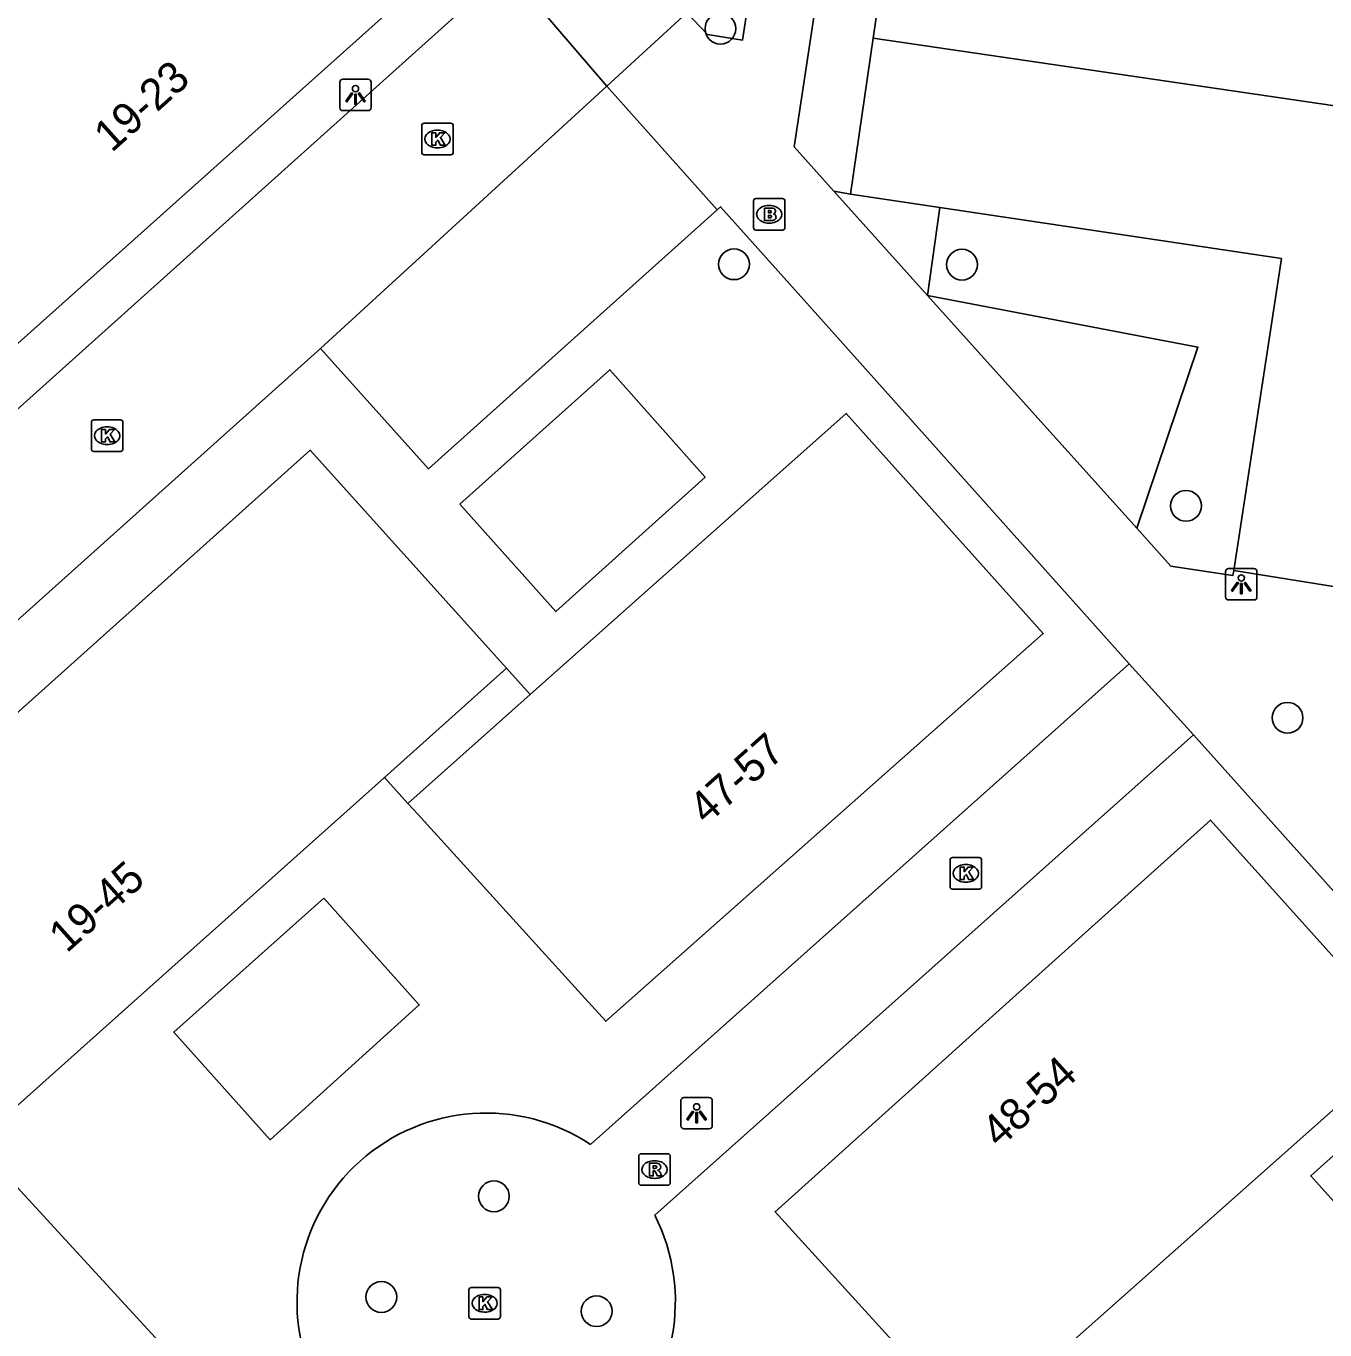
# Model space of a CAD drawing. Extents: x 162172 to 163187, y 382874 to 383684.
# Drawn here: x 162574.8 to 162616.09, y 383239.45 to 383280.9 of the extents above; entities that cross this region are included whole.
import ezdxf

# ---------------------------------------------------------------- set-up
doc = ezdxf.new("R2010")
doc.units = 0
for name, color, linetype in [('IMGEO_Boom', 7, 'Continuous'), ('IMGEO_Brandkraan', 7, 'Continuous'), ('IMGEO_Haag', 7, 'Continuous'), ('IMGEO_Hek', 7, 'Continuous'), ('IMGEO_Kolk', 7, 'Continuous'), ('IMGEO_Lichtpunt', 7, 'Continuous'), ('IMGEO_Pand', 7, 'Continuous'), ('IMGEO_Pand_nummerreeks', 7, 'Continuous'), ('IMGEO_Pand_overbouw', 7, 'Continuous'), ('IMGEO_Parkeervlak_open', 7, 'Continuous'), ('IMGEO_Rijbaan_lokaal_open', 7, 'Continuous'), ('IMGEO_Rioolput', 7, 'Continuous'), ('IMGEO_Voetpad_open', 7, 'Continuous')]:
    doc.layers.add(name, color=color, linetype=linetype)

msp = doc.modelspace()

# ---------------------------------------------------------------- linework, layer by layer
at = {"layer": 'IMGEO_Boom'}
for centre in [(162596.872, 383280.815), (162597.304, 383273.325), (162604.552, 383273.313), (162611.674, 383265.647), (162614.903, 383258.909), (162589.671, 383243.7), (162586.093, 383240.5), (162592.937, 383240.048)]:
    msp.add_circle(centre, 0.489, dxfattribs=at)
at = {"layer": 'IMGEO_Brandkraan'}
for p, q in [((162597.923, 383274.487), (162597.923, 383275.339)), ((162597.998, 383275.413), (162598.85, 383275.413)), ((162598.411, 383275.193), (162598.436, 383275.193)), ((162598.924, 383275.339), (162598.924, 383274.487)), ((162598.434, 383274.633), (162598.409, 383274.633)), ((162598.85, 383274.413), (162597.998, 383274.413))]:
    msp.add_line(p, q, dxfattribs=at)
for points in [[(162597.923, 383274.487), (162597.923, 383275.339)], [(162597.998, 383275.413), (162598.85, 383275.413)], [(162598.271, 383275.113), (162598.271, 383274.713), (162598.484, 383274.713)], [(162598.502, 383275.113), (162598.271, 383275.113)], [(162598.924, 383275.339), (162598.924, 383274.487)], [(162598.45, 383275.032), (162598.396, 383275.032), (162598.396, 383274.956)], [(162598.396, 383274.956), (162598.449, 383274.956)], [(162598.458, 383274.88), (162598.396, 383274.88), (162598.396, 383274.799)], [(162598.396, 383274.799), (162598.458, 383274.799)], [(162598.85, 383274.413), (162597.998, 383274.413)]]:
    msp.add_lwpolyline(points, dxfattribs=at)
for centre, radius, start, end in [((162598, 383275.337), 0.0765, 91.552, 178.448), ((162598, 383275.337), 0.0765, 91.552, 178.448), ((162598.506, 383274.968), 0.145, 59.4692, 91.5367), ((162598.531, 383275.015), 0.0922, 285.5137, 58.1501), ((162598.848, 383275.337), 0.0765, 1.552, 88.448), ((162598.848, 383275.337), 0.0765, 1.552, 88.448), ((162598.451, 383274.994), 0.0379, 267.8285, 90.9355), ((162598.459, 383274.839), 0.0404, 269.8759, 90.5077), ((162598.49, 383274.964), 0.251, 268.6676, 293.5347), ((162598.536, 383274.823), 0.105, 301.3115, 78.989), ((162598, 383274.489), 0.0765, 181.552, 268.448), ((162598, 383274.489), 0.0765, 181.552, 268.448), ((162598.848, 383274.489), 0.0765, 271.552, 358.448), ((162598.848, 383274.489), 0.0765, 271.552, 358.448)]:
    msp.add_arc(centre, radius, start, end, dxfattribs=at)
for centre, major_axis, ratio, start_param, end_param in [((162598.41, 383274.913), (-0.387, 0.002), 0.722429, 4.712389, 7.853982), ((162598.435, 383274.913), (-0.39, 0.002), 0.717154, 1.570796, 4.712389)]:
    msp.add_ellipse(centre, major_axis=major_axis, ratio=ratio, start_param=start_param, end_param=end_param, dxfattribs=at)
at = {"layer": 'IMGEO_Haag'}
msp.add_lwpolyline([(162603.461, 383272.333), (162612.051, 383270.685), (162610.112, 383264.932)], dxfattribs=at)
at = {"layer": 'IMGEO_Hek'}
msp.add_lwpolyline([(162603.461, 383272.333), (162612.051, 383270.685), (162610.112, 383264.932)], dxfattribs=at)
at = {"layer": 'IMGEO_Kolk'}
for p, q in [((162587.377, 383276.88), (162587.377, 383277.732)), ((162587.452, 383277.806), (162588.304, 383277.806)), ((162587.865, 383277.586), (162587.89, 383277.586)), ((162588.378, 383277.732), (162588.378, 383276.88)), ((162588.304, 383276.806), (162587.452, 383276.806)), ((162587.888, 383277.026), (162587.863, 383277.026)), ((162576.875, 383267.45), (162576.875, 383268.302)), ((162576.95, 383268.376), (162577.802, 383268.376)), ((162577.363, 383268.156), (162577.388, 383268.156)), ((162577.876, 383268.302), (162577.876, 383267.45)), ((162577.386, 383267.596), (162577.361, 383267.596)), ((162577.802, 383267.376), (162576.95, 383267.376)), ((162604.173, 383253.539), (162604.173, 383254.391)), ((162604.248, 383254.465), (162605.1, 383254.465)), ((162605.174, 383254.391), (162605.174, 383253.539)), ((162604.661, 383254.245), (162604.686, 383254.245)), ((162604.684, 383253.685), (162604.659, 383253.685)), ((162605.1, 383253.465), (162604.248, 383253.465)), ((162588.877, 383239.874), (162588.877, 383240.726)), ((162588.952, 383240.8), (162589.804, 383240.8)), ((162589.878, 383240.726), (162589.878, 383239.874)), ((162589.365, 383240.58), (162589.39, 383240.58)), ((162589.388, 383240.02), (162589.363, 383240.02)), ((162589.804, 383239.8), (162588.952, 383239.8))]:
    msp.add_line(p, q, dxfattribs=at)
for points in [[(162587.377, 383276.88), (162587.377, 383277.732)], [(162587.452, 383277.806), (162588.304, 383277.806)], [(162588.378, 383277.732), (162588.378, 383276.88)], [(162587.698, 383277.506), (162587.821, 383277.506), (162587.821, 383277.355), (162587.951, 383277.506), (162588.115, 383277.506), (162587.969, 383277.355), (162588.122, 383277.106), (162587.97, 383277.106), (162587.885, 383277.27), (162587.821, 383277.203), (162587.821, 383277.106), (162587.698, 383277.106), (162587.698, 383277.506)], [(162588.304, 383276.806), (162587.452, 383276.806)], [(162576.875, 383267.45), (162576.875, 383268.302)], [(162576.95, 383268.376), (162577.802, 383268.376)], [(162577.196, 383268.076), (162577.319, 383268.076), (162577.319, 383267.925), (162577.449, 383268.076), (162577.613, 383268.076), (162577.467, 383267.925), (162577.62, 383267.676), (162577.468, 383267.676), (162577.383, 383267.84), (162577.319, 383267.773), (162577.319, 383267.676), (162577.196, 383267.676), (162577.196, 383268.076)], [(162577.876, 383268.302), (162577.876, 383267.45)], [(162577.802, 383267.376), (162576.95, 383267.376)], [(162604.173, 383253.539), (162604.173, 383254.391)], [(162604.248, 383254.465), (162605.1, 383254.465)], [(162605.174, 383254.391), (162605.174, 383253.539)], [(162604.494, 383254.165), (162604.617, 383254.165), (162604.617, 383254.014), (162604.747, 383254.165), (162604.911, 383254.165), (162604.765, 383254.014), (162604.918, 383253.765), (162604.766, 383253.765), (162604.681, 383253.929), (162604.617, 383253.862), (162604.617, 383253.765), (162604.494, 383253.765), (162604.494, 383254.165)], [(162605.1, 383253.465), (162604.248, 383253.465)], [(162588.877, 383239.874), (162588.877, 383240.726)], [(162588.952, 383240.8), (162589.804, 383240.8)], [(162589.878, 383240.726), (162589.878, 383239.874)], [(162589.198, 383240.5), (162589.321, 383240.5), (162589.321, 383240.349), (162589.451, 383240.5), (162589.615, 383240.5), (162589.469, 383240.349), (162589.622, 383240.1), (162589.47, 383240.1), (162589.385, 383240.264), (162589.321, 383240.197), (162589.321, 383240.1), (162589.198, 383240.1), (162589.198, 383240.5)], [(162589.804, 383239.8), (162588.952, 383239.8)]]:
    msp.add_lwpolyline(points, dxfattribs=at)
for centre, start, end in [((162587.454, 383277.73), 91.552, 178.448), ((162587.454, 383277.73), 91.552, 178.448), ((162588.302, 383277.73), 1.552, 88.448), ((162588.302, 383277.73), 1.552, 88.448), ((162587.454, 383276.882), 181.552, 268.448), ((162587.454, 383276.882), 181.552, 268.448), ((162588.302, 383276.882), 271.552, 358.448), ((162588.302, 383276.882), 271.552, 358.448), ((162576.952, 383268.3), 91.552, 178.448), ((162576.952, 383268.3), 91.552, 178.448), ((162577.8, 383268.3), 1.552, 88.448), ((162577.8, 383268.3), 1.552, 88.448), ((162576.952, 383267.452), 181.552, 268.448), ((162576.952, 383267.452), 181.552, 268.448), ((162577.8, 383267.452), 271.552, 358.448), ((162577.8, 383267.452), 271.552, 358.448), ((162604.25, 383254.389), 91.552, 178.448), ((162604.25, 383254.389), 91.552, 178.448), ((162605.098, 383254.389), 1.552, 88.448), ((162605.098, 383254.389), 1.552, 88.448), ((162604.25, 383253.541), 181.552, 268.448), ((162604.25, 383253.541), 181.552, 268.448), ((162605.098, 383253.541), 271.552, 358.448), ((162605.098, 383253.541), 271.552, 358.448), ((162588.954, 383240.724), 91.552, 178.448), ((162588.954, 383240.724), 91.552, 178.448), ((162589.802, 383240.724), 1.552, 88.448), ((162589.802, 383240.724), 1.552, 88.448), ((162588.954, 383239.876), 181.552, 268.448), ((162588.954, 383239.876), 181.552, 268.448), ((162589.802, 383239.876), 271.552, 358.448), ((162589.802, 383239.876), 271.552, 358.448)]:
    msp.add_arc(centre, 0.0765, start, end, dxfattribs=at)
for centre, major_axis, ratio, start_param, end_param in [((162587.864, 383277.306), (-0.387, 0.002), 0.722429, 4.712389, 7.853982), ((162587.889, 383277.306), (-0.39, 0.002), 0.717154, 1.570796, 4.712389), ((162577.362, 383267.876), (-0.387, 0.002), 0.722429, 4.712389, 7.853982), ((162577.387, 383267.876), (-0.39, 0.002), 0.717154, 1.570796, 4.712389), ((162604.66, 383253.965), (-0.387, 0.002), 0.722429, 4.712389, 7.853982), ((162604.685, 383253.965), (-0.39, 0.002), 0.717154, 1.570796, 4.712389), ((162589.364, 383240.3), (-0.387, 0.002), 0.722429, 4.712389, 7.853982), ((162589.389, 383240.3), (-0.39, 0.002), 0.717154, 1.570796, 4.712389)]:
    msp.add_ellipse(centre, major_axis=major_axis, ratio=ratio, start_param=start_param, end_param=end_param, dxfattribs=at)
at = {"layer": 'IMGEO_Lichtpunt'}
for p, q in [((162585.674, 383279.207), (162584.866, 383279.207)), ((162585.674, 383279.207), (162584.866, 383279.207)), ((162584.772, 383279.112), (162584.772, 383278.305)), ((162584.772, 383279.112), (162584.772, 383278.305)), ((162585.768, 383278.305), (162585.768, 383279.112)), ((162585.768, 383278.305), (162585.768, 383279.112)), ((162584.866, 383278.211), (162585.674, 383278.211)), ((162584.866, 383278.211), (162585.674, 383278.211)), ((162612.932, 383263.557), (162612.932, 383262.75)), ((162612.932, 383263.557), (162612.932, 383262.75)), ((162613.834, 383263.652), (162613.026, 383263.652)), ((162613.834, 383263.652), (162613.026, 383263.652)), ((162613.928, 383262.75), (162613.928, 383263.557)), ((162613.928, 383262.75), (162613.928, 383263.557)), ((162613.026, 383262.656), (162613.834, 383262.656)), ((162613.026, 383262.656), (162613.834, 383262.656)), ((162595.616, 383246.746), (162595.616, 383245.939)), ((162595.616, 383246.746), (162595.616, 383245.939)), ((162596.518, 383246.841), (162595.71, 383246.841)), ((162596.518, 383246.841), (162595.71, 383246.841)), ((162596.612, 383245.939), (162596.612, 383246.746)), ((162596.612, 383245.939), (162596.612, 383246.746)), ((162595.71, 383245.845), (162596.518, 383245.845)), ((162595.71, 383245.845), (162596.518, 383245.845))]:
    msp.add_line(p, q, dxfattribs=at)
for points in [[(162585.146, 383278.776), (162585.185, 383278.748), (162584.997, 383278.486), (162584.959, 383278.513), (162585.146, 383278.776)], [(162585.248, 383278.728), (162585.295, 383278.728), (162585.295, 383278.406), (162585.248, 383278.406), (162585.248, 383278.728)], [(162585.358, 383278.748), (162585.396, 383278.775), (162585.583, 383278.513), (162585.544, 383278.485), (162585.358, 383278.748)], [(162613.306, 383263.221), (162613.345, 383263.193), (162613.157, 383262.931), (162613.119, 383262.958), (162613.306, 383263.221)], [(162613.408, 383263.173), (162613.455, 383263.173), (162613.455, 383262.851), (162613.408, 383262.851), (162613.408, 383263.173)], [(162613.518, 383263.193), (162613.556, 383263.22), (162613.743, 383262.958), (162613.704, 383262.93), (162613.518, 383263.193)], [(162595.99, 383246.41), (162596.029, 383246.382), (162595.841, 383246.12), (162595.803, 383246.147), (162595.99, 383246.41)], [(162596.092, 383246.362), (162596.139, 383246.362), (162596.139, 383246.04), (162596.092, 383246.04), (162596.092, 383246.362)], [(162596.202, 383246.382), (162596.24, 383246.409), (162596.427, 383246.147), (162596.388, 383246.119), (162596.202, 383246.382)]]:
    msp.add_lwpolyline(points, dxfattribs=at)
for centre in [(162585.271, 383278.91), (162613.431, 383263.355), (162596.115, 383246.544)]:
    msp.add_circle(centre, 0.0994, dxfattribs=at)
for centre, start, end in [((162584.866, 383279.112), 90, 180), ((162584.866, 383279.112), 90, 180), ((162585.674, 383279.112), 0, 90), ((162585.674, 383279.112), 0, 90), ((162584.866, 383278.305), 180, 270), ((162584.866, 383278.305), 180, 270), ((162585.674, 383278.305), 270, 0), ((162585.674, 383278.305), 270, 360), ((162613.026, 383263.557), 90, 180), ((162613.026, 383263.557), 90, 180), ((162613.834, 383263.557), 0, 90), ((162613.834, 383263.557), 0, 90), ((162613.026, 383262.75), 180, 270), ((162613.026, 383262.75), 180, 270), ((162613.834, 383262.75), 270, 0), ((162613.834, 383262.75), 270, 360), ((162595.71, 383246.746), 90, 180), ((162595.71, 383246.746), 90, 180), ((162596.518, 383246.746), 0, 90), ((162596.518, 383246.746), 0, 90), ((162595.71, 383245.939), 180, 270), ((162595.71, 383245.939), 180, 270), ((162596.518, 383245.939), 270, 0), ((162596.518, 383245.939), 270, 360)]:
    msp.add_arc(centre, 0.0946, start, end, dxfattribs=at)
at = {"layer": 'IMGEO_Pand'}
for points in [[(162567.257, 383278.304), (162566.963, 383278.631), (162580.781, 383291.044), (162588.008, 383282.863), (162574.242, 383270.538), (162567.257, 383278.304)], [(162588.583, 383265.697), (162593.355, 383269.972), (162594.954, 383268.172), (162596.385, 383266.562), (162591.64, 383262.286), (162588.583, 383265.697)], [(162592.558, 383250), (162587.248, 383255.85), (162586.94, 383256.189), (162590.824, 383259.645), (162600.872, 383268.587), (162607.134, 383261.585), (162594.061, 383250), (162593.228, 383249.262), (162592.558, 383250)], [(162590.071, 383260.483), (162589.878, 383260.698), (162583.833, 383267.421), (162564.396, 383250), (162563.285, 383249.004), (162569.234, 383242.371), (162569.485, 383242.091), (162573.21, 383245.419), (162578.337, 383250), (162586.19, 383257.016), (162590.071, 383260.483)], [(162615.906, 383244.052), (162621.888, 383237.399), (162635.901, 383250), (162642.397, 383255.842), (162636.224, 383262.78), (162621.949, 383250), (162615.638, 383244.35), (162615.906, 383244.052)], [(162618.517, 383248.913), (162617.541, 383250), (162612.456, 383255.66), (162606.162, 383250), (162598.611, 383243.209), (162604.667, 383236.552), (162604.912, 383236.283), (162618.793, 383248.606), (162618.517, 383248.913)], [(162584.259, 383253.177), (162587.105, 383250), (162587.298, 383249.784), (162582.553, 383245.5), (162579.492, 383248.918), (162580.703, 383250), (162584.259, 383253.177)], [(162580.332, 383237.652), (162566.438, 383225.228), (162560.112, 383232.206), (162563.805, 383235.507), (162570.235, 383241.255), (162573.968, 383244.592), (162574.276, 383244.256), (162580.332, 383237.652)]]:
    msp.add_lwpolyline(points, dxfattribs=at)
at = {"layer": 'IMGEO_Pand_overbouw'}
msp.add_lwpolyline([(162590.824, 383259.645), (162590.071, 383260.483), (162586.19, 383257.016), (162586.94, 383256.189)], close=True, dxfattribs=at)
at = {"layer": 'IMGEO_Parkeervlak_open'}
for points in [[(162601.01, 383275.557), (162601.729, 383280.508)], [(162584.159, 383270.649), (162587.597, 383266.825), (162596.764, 383275.056)], [(162613.191, 383263.595), (162614.709, 383273.505), (162603.851, 383275.131)]]:
    msp.add_lwpolyline(points, dxfattribs=at)
at = {"layer": 'IMGEO_Rijbaan_lokaal_open'}
for points in [[(162601.729, 383280.508), (162602.367, 383284.899)], [(162590.084, 383282.693), (162573.458, 383267.763)], [(162593.262, 383278.989), (162590.084, 383282.693)], [(162593.262, 383278.989), (162595.806, 383281.315)], [(162618.078, 383262.806), (162619.605, 383272.772), (162625.341, 383271.913), (162626.094, 383276.944), (162601.729, 383280.508)], [(162584.159, 383270.649), (162593.262, 383278.989)], [(162559.881, 383248.889), (162561.121, 383250), (162584.159, 383270.649)]]:
    msp.add_lwpolyline(points, dxfattribs=at)
at = {"layer": 'IMGEO_Rioolput'}
for p, q in [((162594.277, 383244.125), (162594.277, 383244.977)), ((162594.352, 383245.051), (162595.204, 383245.051)), ((162594.765, 383244.831), (162594.79, 383244.831)), ((162595.278, 383244.977), (162595.278, 383244.125)), ((162595.204, 383244.051), (162594.352, 383244.051)), ((162594.788, 383244.271), (162594.763, 383244.271))]:
    msp.add_line(p, q, dxfattribs=at)
for points in [[(162594.277, 383244.125), (162594.277, 383244.977)], [(162594.352, 383245.051), (162595.204, 383245.051)], [(162595.278, 383244.977), (162595.278, 383244.125)], [(162594.866, 383244.749), (162594.614, 383244.751), (162594.614, 383244.351)], [(162594.614, 383244.351), (162594.738, 383244.351), (162594.738, 383244.513), (162594.749, 383244.513)], [(162594.792, 383244.67), (162594.738, 383244.67), (162594.738, 383244.589)], [(162594.738, 383244.589), (162594.79, 383244.589)], [(162594.796, 383244.484), (162594.867, 383244.351), (162595.007, 383244.351), (162594.942, 383244.477)], [(162595.204, 383244.051), (162594.352, 383244.051)]]:
    msp.add_lwpolyline(points, dxfattribs=at)
for centre, radius, start, end in [((162594.354, 383244.975), 0.0765, 91.552, 178.448), ((162594.354, 383244.975), 0.0765, 91.552, 178.448), ((162595.202, 383244.975), 0.0765, 1.552, 88.448), ((162595.202, 383244.975), 0.0765, 1.552, 88.448), ((162594.748, 383244.46), 0.0533, 26.0293, 88.6989), ((162594.774, 383244.778), 0.19, 274.7715, 282.9687), ((162594.798, 383244.574), 0.0964, 77.0061, 93.1865), ((162594.812, 383244.631), 0.0378, 276.6634, 79.6772), ((162594.865, 383244.639), 0.109, 350.3612, 89.416), ((162594.863, 383244.639), 0.112, 277.5842, 350.9817), ((162594.847, 383244.424), 0.108, 29.5134, 73.7905), ((162594.354, 383244.127), 0.0765, 181.552, 268.448), ((162594.354, 383244.127), 0.0765, 181.552, 268.448), ((162595.202, 383244.127), 0.0765, 271.552, 358.448), ((162595.202, 383244.127), 0.0765, 271.552, 358.448)]:
    msp.add_arc(centre, radius, start, end, dxfattribs=at)
for centre, major_axis, ratio, start_param, end_param in [((162594.764, 383244.551), (-0.387, 0.002), 0.722429, 4.712389, 7.853982), ((162594.789, 383244.551), (-0.39, 0.002), 0.717154, 1.570796, 4.712389)]:
    msp.add_ellipse(centre, major_axis=major_axis, ratio=ratio, start_param=start_param, end_param=end_param, dxfattribs=at)
at = {"layer": 'IMGEO_Voetpad_open'}
for points in [[(162595.806, 383281.315), (162596.465, 383280.631), (162597.576, 383280.452), (162598.317, 383285.268)], [(162600.45, 383285.176), (162599.213, 383277.059), (162600.48, 383275.65)], [(162596.764, 383275.056), (162593.262, 383278.989)], [(162601.01, 383275.557), (162600.48, 383275.65)], [(162600.48, 383275.65), (162603.461, 383272.333)], [(162603.851, 383275.131), (162601.01, 383275.557)], [(162596.764, 383275.056), (162596.871, 383275.152), (162599.519, 383272.193), (162609.87, 383260.625)], [(162603.461, 383272.333), (162603.851, 383275.131)], [(162610.112, 383264.932), (162603.461, 383272.333)], [(162610.112, 383264.932), (162611.19, 383263.733), (162613.166, 383263.433), (162613.191, 383263.595)], [(162613.191, 383263.595), (162618.078, 383262.806)], [(162609.87, 383260.625), (162597.958, 383250), (162592.742, 383245.348)], [(162609.87, 383260.625), (162611.913, 383258.37)], [(162611.913, 383258.37), (162618.478, 383251.04), (162624.773, 383256.621), (162622.698, 383259.014), (162623.728, 383259.935)], [(162594.783, 383243.1), (162602.523, 383250), (162611.913, 383258.37)]]:
    msp.add_lwpolyline(points, dxfattribs=at)
for centre, radius, start, end in [((162589.422, 383240.337), 6.011, 56.4721, 207.1288), ((162589.403, 383240.362), 6.037, 236.7307, 26.9751)]:
    msp.add_arc(centre, radius, start, end, dxfattribs=at)

# ---------------------------------------------------------------- texts
at = {"layer": 'IMGEO_Pand_nummerreeks'}
for s, rotation, p in [('19-23', 41.8388, (162577.519, 383276.853)), ('47-57', 41.5795, (162596.429, 383255.483)), ('19-45', 41.8488, (162576.09, 383251.409)), ('48-54', 41.9655, (162605.738, 383245.206))]:
    msp.add_text(s, height=1, rotation=rotation, dxfattribs=at).set_placement(p)

doc.saveas('drawing.dxf')
